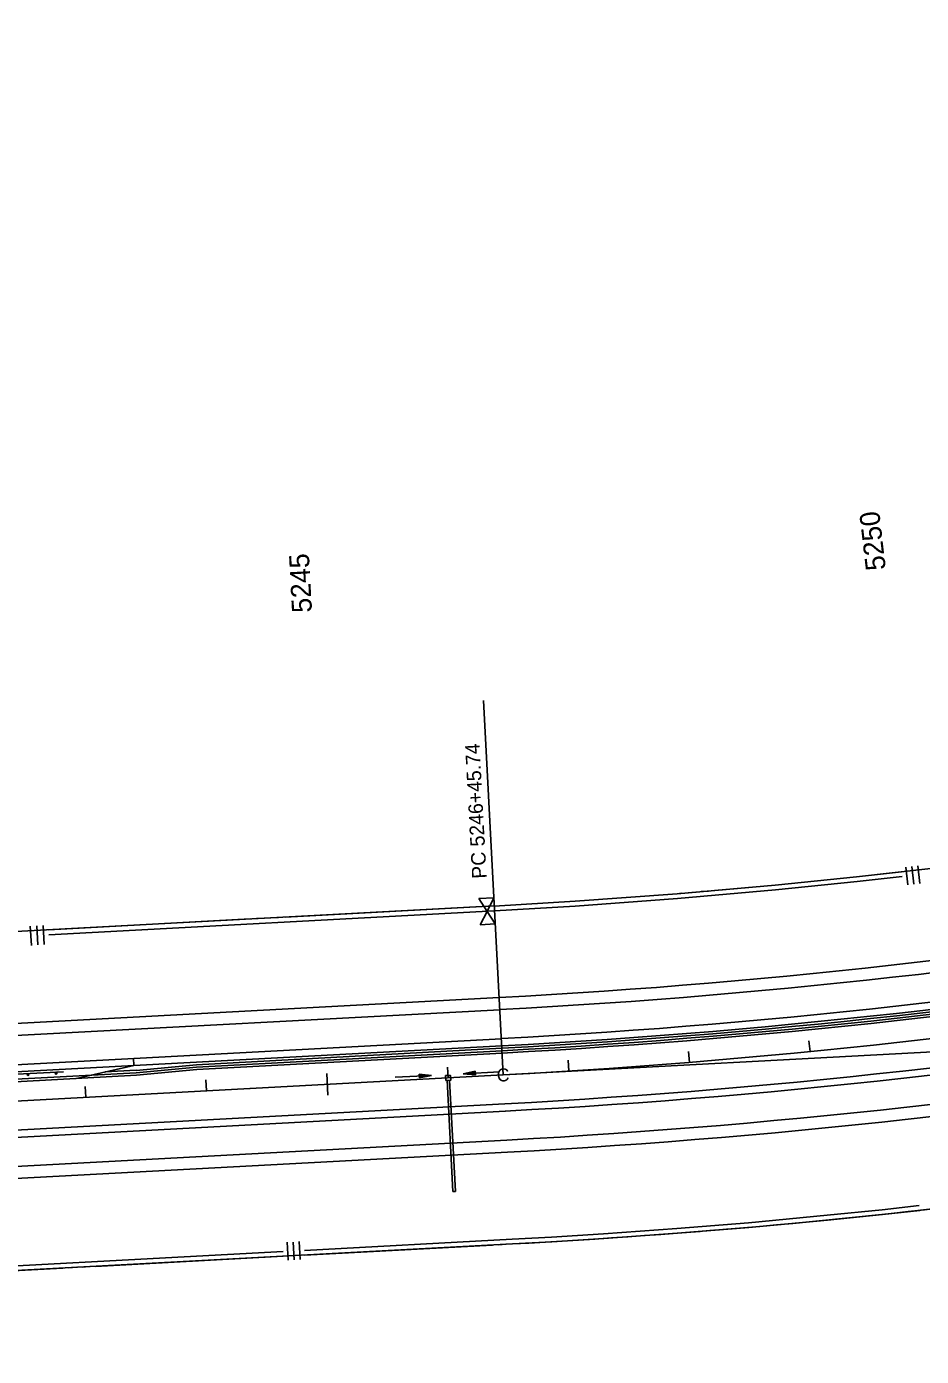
# Model space of a CAD drawing. Extents: x 192699 to 285914, y 194342 to 233219.
# Drawn here: x 268870 to 269609, y 225541 to 226641 of the extents above; entities that cross this region are included whole.
import ezdxf

# ---------------------------------------------------------------- set-up
doc = ezdxf.new("R2010")
doc.units = 0
for name, color, linetype in [('CENT LINE', 7, 'Continuous'), ('CONCRETE', 7, 'Continuous'), ('CURVE DATA', 7, 'Continuous'), ('CURVE LINE', 7, 'Continuous'), ('DRAINAGE', 7, 'Continuous'), ('DRAINAGE ARROWS', 7, 'Continuous'), ('GUARD RAILS', 7, 'Continuous'), ('R-W - CofA', 7, 'Continuous'), ('R_Water Annot', 7, 'Continuous'), ('ROAD', 7, 'Continuous'), ('SHOULDER', 7, 'Continuous'), ('STATIONING1', 7, 'Continuous'), ('TEXT', 7, 'Continuous'), ('WRSF', 7, 'Continuous')]:
    doc.layers.add(name, color=color, linetype=linetype)

msp = doc.modelspace()

# ---------------------------------------------------------------- linework, layer by layer
at = {"layer": 'CENT LINE'}
msp.add_line((253740.3, 224942.3), (269263.7, 225774), dxfattribs=at)
msp.add_arc((268957.2, 231495.4), 5729.6, 273.06668, 301.03334, dxfattribs=at)
at = {"layer": 'CONCRETE'}
for p, q in [((269010, 225782.4), (269262.6, 225796)), ((269010.3, 225778.4), (269262.8, 225792)), ((268958.3, 225781.7), (268910.8, 225771.1)), ((268958.3, 225781.7), (268958, 225787.7)), ((269010, 225782.4), (268960.1, 225777.7)), ((269010.3, 225778.4), (268960.4, 225773.8)), ((268960.4, 225773.8), (268840.6, 225767.3)), ((268960.2, 225777.8), (268934.6, 225776.4))]:
    msp.add_line(p, q, dxfattribs=at)
for radius in [5707.6, 5711.6]:
    msp.add_arc((268957.2, 231495.4), radius, 273.0667, 301.0333, dxfattribs=at)
at = {"layer": 'CURVE LINE'}
msp.add_line((269263.7, 225774), (270688.5, 225850.3), dxfattribs=at)
at = {"layer": 'DRAINAGE'}
for p, q in [((269217.2, 225769.5), (269222.1, 225677.6)), ((269219.2, 225769.6), (269224.1, 225677.7))]:
    msp.add_line(p, q, dxfattribs=at)
msp.add_lwpolyline([(269216.2, 225769.4), (269220.2, 225769.6), (269220, 225773.6), (269216, 225773.4)], close=True, dxfattribs=at)
msp.add_lwpolyline([(269222.1, 225677.6), (269224.1, 225677.7)], dxfattribs=at)
at = {"layer": 'DRAINAGE ARROWS'}
for p, q in [((269194.2, 225774.5), (269204.3, 225773.5)), ((269194.4, 225771.5), (269194.2, 225774.5)), ((269194.2, 225774.2), (269202.6, 225773.4)), ((269194.2, 225774), (269200.9, 225773.3)), ((269194.2, 225773.7), (269199.2, 225773.2)), ((269194.3, 225773.5), (269197.5, 225773.2)), ((269194.3, 225772), (269200.9, 225773.3)), ((269194.3, 225772.5), (269197.5, 225773.2)), ((269194.3, 225772.2), (269199.2, 225773.2)), ((269194.3, 225773.2), (269195.9, 225773.1)), ((269194.3, 225772.8), (269195.9, 225773.1)), ((269194.4, 225771.5), (269204.3, 225773.5)), ((269194.4, 225771.7), (269202.6, 225773.4)), ((269240.5, 225777), (269230.6, 225774.9)), ((269240.6, 225774), (269230.6, 225774.9)), ((269240.5, 225776.7), (269232.2, 225775)), ((269240.6, 225774.2), (269232.2, 225775)), ((269240.5, 225776.5), (269233.9, 225775.1)), ((269240.6, 225774.5), (269233.9, 225775.1)), ((269240.5, 225776.2), (269235.6, 225775.2)), ((269240.6, 225774.7), (269235.6, 225775.2)), ((269240.5, 225776), (269237.3, 225775.3)), ((269240.6, 225775), (269237.3, 225775.3)), ((269240.5, 225775.7), (269239, 225775.4)), ((269240.6, 225775.3), (269239, 225775.4)), ((269240.6, 225774), (269240.5, 225777))]:
    msp.add_line(p, q, dxfattribs=at)
at = {"layer": 'GUARD RAILS'}
msp.add_line((268900.2, 225776.6), (268400.9, 225749.8), dxfattribs=at)
for centre in [(268870.8, 225774.2), (268894, 225775.4)]:
    msp.add_circle(centre, 0.75, dxfattribs=at)
at = {"layer": 'R-W - CofA'}
for p, q in [((269596.5, 225945.8), (269598.2, 225931.1)), ((269601.4, 225946.4), (269603.1, 225931.7)), ((269606.3, 225946.9), (269608, 225932.2)), ((268626.7, 225880.1), (269256.3, 225913.8)), ((269243.5, 225919.7), (269255.9, 225920.3)), ((269250.3, 225909.2), (269243.5, 225919.7)), ((269255.9, 225920.3), (269250.3, 225909.2)), ((269244.6, 225898.1), (269250.3, 225909.2)), ((269250.3, 225909.2), (269257.1, 225898.8)), ((268872.7, 225896.9), (268873.6, 225881.1)), ((268878, 225897.2), (268878.8, 225881.4)), ((268883.3, 225897.5), (268884.1, 225881.7)), ((269257.1, 225898.8), (269244.6, 225898.1)), ((269085.1, 225635.6), (269085.9, 225620.8)), ((269090, 225635.8), (269090.8, 225621.1)), ((269094.9, 225636.1), (269095.7, 225621.3)), ((268627, 225599.7), (269271.2, 225634.2))]:
    msp.add_line(p, q, dxfattribs=at)
for points in [[(269256.2, 225913.6), (269323, 225917.6), (269407.5, 225923.7), (269488.4, 225930.9), (269555.8, 225937.7), (269619.5, 225945), (269688.2, 225953.6), (269762.6, 225963.9), (269826.7, 225973.6), (269893.8, 225984.6), (269960.2, 225996.3), (270021.7, 226007.9), (270082.1, 226019.9)], [(269256.5, 225909.7), (269323.2, 225913.6), (269407.8, 225919.8), (269488.8, 225927), (269556.3, 225933.8), (269593.4, 225938)], [(269438.3, 225926.5), (269488.4, 225930.9), (269555.8, 225937.7), (269593, 225941.9)], [(269256.2, 225913.6), (269323, 225917.6), (269407.5, 225923.7), (269411.4, 225924.1)], [(269416.4, 225924.5), (269422.3, 225925.1)], [(269427.3, 225925.5), (269433.3, 225926)], [(269083.3, 225904.5), (269256.3, 225913.8)], [(268887.7, 225894), (269054.4, 225903)], [(268887.9, 225889.8), (269256.5, 225909.6)], [(269059.7, 225903.3), (269066.2, 225903.6)], [(269071.5, 225903.9), (269078, 225904.2)], [(269271.2, 225634.2), (269303.8, 225636), (269346.9, 225638.7), (269407.4, 225643.1), (269466.6, 225647.9), (269531.7, 225653.9), (269577.3, 225658.6), (269613.5, 225662.6), (269645.9, 225666.3), (269690, 225671.7), (269730.5, 225676.9), (269768.8, 225682.1), (269816.1, 225688.9), (269862.7, 225696), (269904, 225702.6), (269937.1, 225708.1), (269979.6, 225715.5), (270015.8, 225722), (270049.4, 225728.3), (270081, 225734.3), (270103.6, 225738.8), (270138.4, 225745.8)], [(269271, 225638.1), (269303.6, 225639.9), (269346.6, 225642.6), (269407.1, 225647), (269466.3, 225651.8), (269531.3, 225657.9), (269576.8, 225662.5), (269607.6, 225665.9)], [(269453.3, 225646.8), (269466.6, 225647.9), (269531.7, 225653.9), (269577.3, 225658.6), (269608, 225662)], [(269442.3, 225645.9), (269448.3, 225646.4)], [(269099.3, 225628.9), (269270.9, 225638.1)], [(269271.2, 225634.2), (269303.8, 225636), (269346.9, 225638.7), (269407.4, 225643.1), (269426.4, 225644.6)], [(269431.4, 225645), (269437.4, 225645.5)], [(268744, 225609.9), (269081.6, 225628)], [(269099.5, 225625), (269254.8, 225633.3)], [(269259.8, 225633.6), (269265.8, 225633.9)], [(268744.2, 225606), (268899.5, 225614.3)], [(268904.5, 225614.5), (268910.5, 225614.9)], [(268915.5, 225615.1), (268921.5, 225615.5)], [(268926.5, 225615.7), (269081.8, 225624)]]:
    msp.add_lwpolyline(points, dxfattribs=at)
msp.add_arc((268957.2, 231495.4), 5869.6, 273.06668, 281.60941, dxfattribs=at)
at = {"layer": 'R_Water Annot'}
for p, q in [((269174.3, 225772), (269204.3, 225773.5)), ((269194.2, 225774.5), (269204.3, 225773.5)), ((269194.4, 225771.5), (269194.2, 225774.5)), ((269194.2, 225774.2), (269202.6, 225773.4)), ((269194.2, 225774), (269200.9, 225773.3)), ((269194.2, 225773.7), (269199.2, 225773.2)), ((269194.3, 225773.5), (269197.5, 225773.2)), ((269194.3, 225772), (269200.9, 225773.3)), ((269194.3, 225772.5), (269197.5, 225773.2)), ((269194.3, 225772.2), (269199.2, 225773.2)), ((269194.3, 225773.2), (269195.9, 225773.1)), ((269194.3, 225772.8), (269195.9, 225773.1)), ((269194.4, 225771.5), (269204.3, 225773.5)), ((269194.4, 225771.7), (269202.6, 225773.4)), ((269240.5, 225777), (269230.6, 225774.9)), ((269260.5, 225776.6), (269230.6, 225774.9)), ((269240.6, 225774), (269230.6, 225774.9)), ((269240.5, 225776.7), (269232.2, 225775)), ((269240.6, 225774.2), (269232.2, 225775)), ((269240.5, 225776.5), (269233.9, 225775.1)), ((269240.6, 225774.5), (269233.9, 225775.1)), ((269240.5, 225776.2), (269235.6, 225775.2)), ((269240.6, 225774.7), (269235.6, 225775.2)), ((269240.5, 225776), (269237.3, 225775.3)), ((269240.6, 225775), (269237.3, 225775.3)), ((269240.5, 225775.7), (269239, 225775.4)), ((269240.6, 225775.3), (269239, 225775.4)), ((269240.6, 225774), (269240.5, 225777))]:
    msp.add_line(p, q, dxfattribs=at)
at = {"layer": 'ROAD'}
for p, q in [((265550.1, 225629.1), (269260.9, 225827.9)), ((265536.9, 225604.4), (269262.1, 225803.9)), ((265503.9, 225542.5), (269265.4, 225744)), ((265490.7, 225517.8), (269266.6, 225720.1))]:
    msp.add_line(p, q, dxfattribs=at)
for radius, start, end in [(5675.6, 273.0667, 301.0333), (5699.6, 273.0667, 301.0333), (5759.6, 273.06668, 301.03335), (5783.6, 273.06668, 301.03335)]:
    msp.add_arc((268957.2, 231495.4), radius, start, end, dxfattribs=at)
at = {"layer": 'SHOULDER'}
for p, q in [((266153.7, 225671.5), (269260.3, 225837.9)), ((266177.5, 225632.7), (269262.5, 225798)), ((266180.1, 225584.7), (269265, 225750)), ((266083.3, 225539.5), (269267.2, 225710.1))]:
    msp.add_line(p, q, dxfattribs=at)
for radius, start, end in [(5665.6, 273.0667, 301.0333), (5705.6, 273.0667, 301.0333), (5753.6, 273.06668, 301.03335), (5793.6, 273.06668, 301.03335)]:
    msp.add_arc((268957.2, 231495.4), radius, start, end, dxfattribs=at)
at = {"layer": 'STATIONING1'}
for points in [[(269516.4, 225802.2), (269517.3, 225793.2)], [(269416.9, 225793.3), (269417.7, 225784.3)], [(269217.6, 225780.5), (269218.1, 225771.5)], [(269317.4, 225786.1), (269317.9, 225777.1)], [(269017.9, 225769.8), (269018.4, 225760.8)], [(269117.7, 225775.2), (269118.7, 225757.2)], [(268918, 225764.5), (268918.5, 225755.5)]]:
    msp.add_lwpolyline(points, dxfattribs=at)
at = {"layer": 'TEXT'}
msp.add_lwpolyline([(269263.7, 225774), (269247.2, 226083.5)], dxfattribs=at)
at = {"layer": 'WRSF'}
for p, q in [((269010.1, 225780.4), (269262.7, 225794)), ((269010.1, 225780.4), (268960.3, 225775.8)), ((268960.3, 225775.8), (268850.4, 225769.9))]:
    msp.add_line(p, q, dxfattribs=at)
msp.add_arc((268957.2, 231495.4), 5709.6, 273.0667, 301.0333, dxfattribs=at)

# ---------------------------------------------------------------- texts
at = {"layer": 'CURVE DATA'}
msp.add_text('C', height=10.8, rotation=3.0667, dxfattribs=at).set_placement((269258.6, 225768.3))
at = {"layer": 'STATIONING1'}
for s, rotation, p in [('5250', 96.6094, (269580, 226192)), ('5245', 93.0667, (269105.6, 226156.5))]:
    msp.add_text(s, height=16.5, rotation=rotation, dxfattribs=at).set_placement(p)
at = {"layer": 'TEXT'}
msp.add_text('PC 5246+45.74', height=12, rotation=93.0667, dxfattribs=at).set_placement((269250, 225936.5))

doc.saveas('drawing.dxf')
